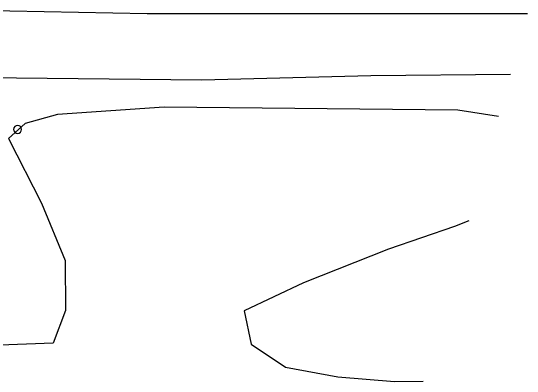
# Model space of a CAD drawing. Extents: x 2145380 to 2157287, y 139568 to 149130.
# Drawn here: x 2151453.1 to 2151615.6, y 147709.7 to 147826.4 of the extents above; entities that cross this region are included whole.
import ezdxf

# ---------------------------------------------------------------- set-up
doc = ezdxf.new("R2010")
doc.units = 0
for name, color, linetype in [('TOPO_Dirt Grav', 7, 'Continuous'), ('TOPO_Misc', 7, 'Continuous'), ('TOPO_Tree', 7, 'Continuous')]:
    doc.layers.add(name, color=color, linetype=linetype)

# ---------------------------------------------------------------- blocks, each defined once
blk = doc.blocks.new('POST')
at = {"layer": 'TOPO_Misc'}
for start, end in [(90, 180), (180, 270), (360, 90), (270, 0)]:
    blk.add_arc((-0.01, 0.03), 3.16, start, end, dxfattribs=at)

msp = doc.modelspace()

# ---------------------------------------------------------------- linework, layer by layer
at = {"layer": 'TOPO_Dirt Grav'}
for points in [[(2151615.56, 147825.31), (2151525.65, 147825.3), (2151496.1, 147825.22), (2151442.09, 147826.35), (2151392.18, 147823.84), (2151372.8, 147824.04)], [(2151390.15, 147803.68), (2151407.97, 147804.32), (2151445.24, 147805.28), (2151513.26, 147804.54), (2151566.34, 147805.94), (2151610.16, 147806.29)]]:
    msp.add_lwpolyline(points, dxfattribs=at)
at = {"layer": 'TOPO_Tree'}
for points in [[(2151606.39, 147792.98), (2151593.66, 147795.03), (2151501.43, 147795.96), (2151467.95, 147793.59), (2151457.77, 147790.81), (2151452.52, 147786.11), (2151462.87, 147765.78), (2151470.31, 147747.76), (2151470.5, 147732.13), (2151466.63, 147721.82), (2151449.74, 147721.2)], [(2151597.08, 147760.2), (2151592.62, 147758.43), (2151571.9, 147751.32), (2151545.17, 147740.78), (2151526.57, 147731.94), (2151528.75, 147721.49), (2151539.58, 147714.25), (2151555.97, 147711.27), (2151573.72, 147709.73), (2151582.78, 147709.85)]]:
    msp.add_lwpolyline(points, dxfattribs=at)

# ---------------------------------------------------------------- block references
at = {"layer": 'TOPO_Misc', "xscale": 0.39370000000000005, "yscale": 0.3937000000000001}
msp.add_blockref('POST', (2151455.41, 147788.94), dxfattribs=at)

doc.saveas('drawing.dxf')
